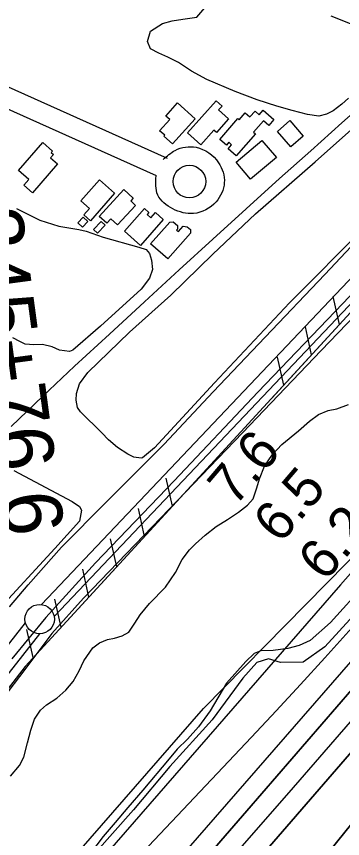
# Model space of a CAD drawing. Extents: x 3683613 to 3738215, y 469626 to 495384.
# Drawn here: x 3706247 to 3706802, y 490870 to 492270 of the extents above; entities that cross this region are included whole.
import ezdxf

# ---------------------------------------------------------------- set-up
doc = ezdxf.new("R2010")
doc.units = 0
for name, color, linetype in [('V-BLDG-OTLN', 7, 'Continuous'), ('V-FLOD-BASE', 7, 'Continuous'), ('V-LEVE-TOET', 7, 'Continuous'), ('V-RAIL-TRAK', 7, 'Continuous'), ('V-RIVR-EDGE', 7, 'Continuous'), ('V-RIVR-RANG', 7, 'Continuous'), ('V-ROAD-CNTR', 7, 'Continuous'), ('V-RRAP-FSHR', 7, 'Continuous'), ('V-SITE-VEGE', 7, 'Continuous'), ('V-SURV-IDEN', 7, 'Continuous'), ('V-SURV-LINE', 7, 'Continuous'), ('V-TOPO-DPTH', 7, 'Continuous'), ('V-TOPO-MINR', 7, 'Continuous'), ('V-TOPO-WATR', 7, 'Continuous')]:
    doc.layers.add(name, color=color, linetype=linetype)

msp = doc.modelspace()

# ---------------------------------------------------------------- linework, layer by layer
at = {"layer": 'V-BLDG-OTLN'}
for points in [[(3706551.7, 492095.9), (3706513.1, 492053.1), (3706498.4, 492066.3), (3706499.7, 492067.7), (3706491.1, 492075.5), (3706508.2, 492094.6), (3706501.6, 492100.5), (3706521.7, 492122.9)], [(3706538.3, 492071.7), (3706587, 492126.6), (3706597.2, 492117.5), (3706591.2, 492110.8), (3706608.4, 492095.6), (3706587.9, 492072.5), (3706583.4, 492076.6), (3706561.1, 492051.5)], [(3706593.3, 492060.7), (3706624, 492096.4), (3706626.6, 492094.1), (3706636.6, 492105.7), (3706644.6, 492098.9), (3706653.3, 492109), (3706660.5, 492102.7), (3706667.1, 492110.4), (3706685.5, 492094.6), (3706676.9, 492084.6), (3706667.8, 492092.5), (3706650.7, 492072.7), (3706653.9, 492070), (3706621.5, 492032.4), (3706607.5, 492044.4), (3706613.6, 492051.6), (3706608.8, 492055.7), (3706604.7, 492051)], [(3706735.3, 492066.4), (3706714.2, 492048), (3706691.3, 492074.2), (3706712.3, 492092.7)], [(3706251.1, 492007.8), (3706292.6, 492055.1), (3706308.8, 492040.8), (3706306.5, 492038.1), (3706310.3, 492034.8), (3706305.5, 492029.4), (3706317.5, 492018.8), (3706274.5, 491969.9), (3706259.9, 491982.7), (3706268.6, 491992.5)], [(3706645.9, 491992.7), (3706621.1, 492021.9), (3706664.8, 492059), (3706689.6, 492029.7)], [(3706414.5, 491969.1), (3706373.5, 491922.1), (3706362.2, 491932), (3706371.8, 491943), (3706357.2, 491955.8), (3706388.5, 491991.7)], [(3706388.4, 491929.4), (3706430.4, 491975.1), (3706446.3, 491960.5), (3706441.9, 491955.8), (3706450, 491948.3), (3706419.5, 491915.1), (3706408.2, 491925.6), (3706401.1, 491917.8)], [(3706431.5, 491904.1), (3706465.5, 491942.9), (3706472.9, 491936.4), (3706469.8, 491932.8), (3706476.1, 491927.3), (3706483.9, 491936.1), (3706497.3, 491924.2), (3706458.6, 491880.2)], [(3706351.9, 491918.6), (3706360.9, 491928.3), (3706368.8, 491921), (3706359.8, 491911.3)], [(3706378.5, 491907.3), (3706391.7, 491921.1), (3706398.4, 491914.7), (3706385.3, 491900.8)], [(3706475.8, 491883), (3706508.3, 491919.9), (3706514.1, 491920.1), (3706521.5, 491914), (3706521.4, 491908), (3706519.8, 491906.2), (3706523.4, 491903.6), (3706531.1, 491912.8), (3706538.1, 491911.9), (3706543.5, 491907.2), (3706543.4, 491900.9), (3706505.1, 491857.1)]]:
    msp.add_lwpolyline(points, close=True, dxfattribs=at)
at = {"layer": 'V-FLOD-BASE'}
msp.add_lwpolyline([(3708286.2, 493462), (3708243.2, 493382.4), (3708188, 493281.4), (3708172.1, 493254.6), (3708164.2, 493241.5), (3708154.7, 493230.5), (3708077.6, 493141.8), (3707945.4, 492992.9), (3707825.4, 492856.5), (3707689.1, 492711.9), (3707566.1, 492582.5), (3707434.1, 492444.4), (3707287.9, 492288.3), (3707149.1, 492141.8), (3707057.6, 492047.2), (3706941.7, 491927.4), (3706802.6, 491781.2), (3706658, 491630.1), (3706515.8, 491479), (3706381.8, 491339.7), (3706297.7, 491246.6), (3706239.4, 491176.2)], dxfattribs=at)
at = {"layer": 'V-LEVE-TOET'}
for points in [[(3706235.9, 491264.5), (3706267.4, 491302.3), (3706324, 491366.1), (3706400.2, 491442.8), (3706498.7, 491541.5), (3706582.1, 491630.8), (3706670.5, 491724), (3706771.9, 491830.4), (3706834.7, 491896.8), (3706907.4, 491968.9), (3706968.7, 492033.4), (3707042.1, 492110.4), (3707125.4, 492196.7), (3707185.2, 492261.9), (3707268.9, 492349.7)], [(3707329.9, 492291.5), (3707224.6, 492182.4), (3707131.5, 492085.5), (3707063.9, 492012.6), (3707003.4, 491948.5), (3706882, 491821.8), (3706765.7, 491700.9), (3706632.1, 491561.2), (3706493, 491416.3), (3706361.4, 491279.3), (3706307.5, 491219), (3706261.8, 491158.1), (3706184.9, 491057.9)]]:
    msp.add_lwpolyline(points, dxfattribs=at)
at = {"layer": 'V-RAIL-TRAK'}
msp.add_lwpolyline([(3706238.6, 491571.7), (3706292.3, 491623.1), (3706346.2, 491674.5), (3706405.8, 491729.1), (3706465.2, 491783.8), (3706524.5, 491838.8), (3706581.3, 491890.5), (3706638.3, 491942.2), (3706695.2, 491993.8), (3706748.1, 492041.4), (3706801.2, 492088.8), (3706854.4, 492136.1), (3706927.2, 492201.6), (3707000.1, 492267.1), (3707073.1, 492332.3)], dxfattribs=at)
at = {"layer": 'V-RIVR-EDGE'}
msp.add_lwpolyline([(3707740.7, 492340), (3707666.7, 492242.9), (3707614.8, 492154.8), (3707533.5, 492055.9), (3707460.1, 491987.1), (3707384.9, 491917), (3707328.3, 491851.7), (3707210.9, 491707.3), (3707128.4, 491613.9), (3707048.3, 491521.6), (3706912.3, 491363.5), (3706845.4, 491276.6), (3706772, 491196.4), (3706735.3, 491170.6), (3706696.9, 491169.5), (3706676.5, 491176.2), (3706656.7, 491169.6), (3706632.6, 491143.3), (3706580.2, 491072), (3706508.5, 490992.9), (3706446.5, 490918.6), (3706379.7, 490843.1), (3706301.4, 490759.3), (3706158.2, 490590.3)], dxfattribs=at)
at = {"layer": 'V-ROAD-CNTR'}
for points in [[(3705944.8, 492282.7), (3705985, 492261.7), (3706503.7, 492028.7)], [(3705926, 492253.2), (3705966.3, 492232.2), (3706484.9, 491999.3)]]:
    msp.add_lwpolyline(points, dxfattribs=at)
msp.add_circle((3706541.7, 491988.9), 27.7, dxfattribs=at)
msp.add_spline([(3706497.2, 492026.6), (3706517.6, 492042), (3706553, 492047.2), (3706591.2, 492021), (3706601.1, 491986.9), (3706587, 491954.2), (3706548.8, 491934.5), (3706513.4, 491942.4), (3706487.9, 491965.9), (3706485.1, 491998.7)], degree=3, dxfattribs=at)
at = {"layer": 'V-RRAP-FSHR'}
for p, q in [((3706796.9, 491745.2), (3706786.4, 491792.9)), ((3706749.6, 491693.6), (3706739, 491741.3)), ((3706702.2, 491642.1), (3706691.7, 491689.8)), ((3706512.7, 491435.9), (3706502.2, 491483.6)), ((3706465.4, 491384.4), (3706454.9, 491432.1)), ((3706418, 491332.8), (3706407.5, 491380.5)), ((3706370.7, 491281.3), (3706360.2, 491329)), ((3706323.3, 491229.7), (3706312.8, 491277.4)), ((3706275.9, 491178.2), (3706265.4, 491225.9))]:
    msp.add_line(p, q, dxfattribs=at)
for points in [[(3708408.8, 493463.4), (3708247.4, 493201.2), (3708057.3, 492892.1), (3707832.1, 492505.1), (3707595.2, 492204.9), (3706798.8, 491302), (3705683.7, 490020.5), (3704538.2, 488647.3), (3704536.6, 488645)], [(3707226.5, 492208.8), (3707161.5, 492143), (3707164.1, 492145.7), (3706835.3, 491787), (3706682.1, 491620.2)], [(3707164.1, 492145.7), (3706835.3, 491787), (3706262.1, 491163.1), (3705760.6, 490512.5)], [(3706544.7, 491470.7), (3706262.1, 491163.1), (3706072.8, 490917.5)]]:
    msp.add_lwpolyline(points, dxfattribs=at)
at = {"layer": 'V-SITE-VEGE'}
for points in [[(3706812.5, 492130.7), (3706800.8, 492120.4), (3706786, 492109.1), (3706774.9, 492103.5), (3706761.8, 492100), (3706742.4, 492103), (3706716.3, 492109.6), (3706690.7, 492117.3), (3706656.8, 492128.3), (3706619.8, 492142), (3706571.4, 492162.6), (3706545.4, 492177.1), (3706523.1, 492191.6), (3706504.9, 492200.8), (3706489.8, 492207.3), (3706475.7, 492214.8), (3706470.2, 492227.5), (3706475.7, 492245.2), (3706495.8, 492258), (3706512.6, 492262.5), (3706530.5, 492265.4), (3706554.1, 492268.7), (3706578.1, 492296.6)], [(3706782.2, 492271.1), (3706826.5, 492253.7)], [(3706840.7, 491911.7), (3706712.1, 491782.1), (3706584.5, 491645.9), (3706482.4, 491535.1), (3706461.8, 491518.2), (3706459.8, 491517.9), (3706447.3, 491519.6), (3706437.2, 491524.5), (3706419.4, 491536.1), (3706404, 491548.8), (3706392.8, 491560.7), (3706356.2, 491596.8), (3706351.2, 491604.3), (3706349, 491616.5), (3706349.6, 491627.8), (3706354.5, 491644.2), (3706368.9, 491663.5), (3706439.9, 491732.5), (3706510, 491795.2), (3706581.5, 491865), (3706654.1, 491933.9), (3706755.5, 492022.4), (3706817.3, 492077.5)], [(3706247.4, 491943), (3706287.4, 491923.3), (3706319.7, 491913), (3706353.7, 491907.4), (3706366.1, 491904.5), (3706394.9, 491894.3), (3706455.7, 491877.4), (3706468.2, 491872.9), (3706473.9, 491866.2), (3706477.3, 491855.2), (3706479, 491839.1), (3706473.7, 491824.3), (3706459.7, 491805.8), (3706390.4, 491742.6), (3706343.6, 491701.8), (3706337.7, 491699.2), (3706320.5, 491701.8), (3706308.5, 491707.4), (3706291.7, 491711.6), (3706277.3, 491710.6), (3706262.4, 491712), (3706253.5, 491716.5), (3706241.1, 491722.9)], [(3706237.4, 490976), (3706252.7, 490994.2), (3706259.8, 491008.8), (3706266.3, 491032.9), (3706272, 491054.8), (3706278.1, 491073.1), (3706288.3, 491088.4), (3706298.4, 491097.5), (3706315.9, 491108.8), (3706331.5, 491122.8), (3706344, 491137.6), (3706354.3, 491155.6), (3706362.3, 491172.4), (3706377.6, 491194.9), (3706388.5, 491203.5), (3706402.1, 491209.1), (3706414.4, 491211.3), (3706427.5, 491215.3), (3706438.4, 491221.7), (3706448.6, 491236.5), (3706457.7, 491251), (3706474.1, 491270), (3706501.1, 491298.1), (3706518, 491322.9), (3706529.5, 491345.4), (3706541.7, 491361.8), (3706552.2, 491371.7), (3706568.6, 491386.4), (3706587.3, 491401.2), (3706606.3, 491413.2), (3706625.4, 491425.6), (3706640.6, 491437.7), (3706650, 491448.7), (3706656.4, 491467.5), (3706661.2, 491482.5), (3706669.2, 491503.9), (3706683, 491524.1), (3706698.7, 491541.2), (3706727.5, 491564.2), (3706746.2, 491580.9), (3706761.4, 491592.2), (3706777.6, 491598.9), (3706792.3, 491601.8), (3706812.4, 491609.2)], [(3707029.1, 491532.9), (3706933.1, 491415.4), (3706841.1, 491303.5), (3706781.6, 491237.8), (3706746.9, 491207.2), (3706728.3, 491198.6), (3706709, 491193.5), (3706684.3, 491190.4), (3706663.1, 491189.9), (3706651.9, 491185.1), (3706637.8, 491171.4), (3706605, 491134.6), (3706577.3, 491087.6), (3706557.3, 491060.2), (3706538.5, 491039.3), (3706520.9, 491021.9), (3706507.2, 491005.9), (3706462.2, 490952.3), (3706436.7, 490923), (3706415.6, 490897.5), (3706394.8, 490873.2), (3706373.2, 490845.1)], [(3706242.8, 491496.8), (3706342.2, 491444.1), (3706355, 491435.3), (3706358, 491429.4), (3706354.6, 491410.7), (3706312.5, 491364), (3706213.9, 491257.4)]]:
    msp.add_lwpolyline(points, dxfattribs=at)
at = {"layer": 'V-SURV-LINE'}
for points in [[(3706289.9, 491268.5), (3707760.8, 492821.7)], [(3707782.6, 492801.1), (3706311.7, 491247.9)], [(3705496.6, 490259.5), (3706262.9, 491237.2)], [(3706286.5, 491218.7), (3705520.2, 490241)]]:
    msp.add_lwpolyline(points, dxfattribs=at)
msp.add_circle((3706287, 491243.7), 25, dxfattribs=at)
at = {"layer": 'V-TOPO-DPTH'}
for points in [[(3706661.1, 490700.7), (3707034.7, 491164.1), (3707042.3, 491173.5), (3707049.9, 491183), (3707057.4, 491192.6), (3707064.9, 491202.2), (3707273.5, 491469.8), (3707341, 491557), (3707408.2, 491644.4), (3707474.8, 491732.3), (3707541.1, 491820.4), (3707629.6, 491938.9), (3707651.2, 491968.1), (3707672.8, 491997.3), (3707694.1, 492026.7), (3707715.3, 492056.2), (3708077.2, 492562.9)], [(3706661.1, 490700.7), (3707034.7, 491164.1), (3707042.3, 491173.5), (3707049.9, 491183), (3707057.4, 491192.6), (3707064.9, 491202.2), (3707273.5, 491469.8), (3707341, 491557), (3707408.2, 491644.4), (3707474.8, 491732.3), (3707541.1, 491820.4), (3707629.6, 491938.9), (3707651.2, 491968.1), (3707672.8, 491997.3), (3707694.1, 492026.7), (3707715.3, 492056.2), (3708077.2, 492562.9)], [(3706486.5, 490634.9), (3706961.3, 491183.7), (3706979.8, 491205.2), (3706998.2, 491226.8), (3707016.5, 491248.4), (3707034.8, 491270.1), (3707149.6, 491407.1), (3707224.8, 491497.7), (3707299.3, 491588.8), (3707373, 491680.6), (3707445.9, 491773), (3707621.1, 491997), (3707630.8, 492009.6), (3707640.4, 492022.2), (3707650, 492034.9), (3707659.4, 492047.6), (3707757.1, 492181), (3707815.1, 492260.7), (3707872.8, 492340.6)], [(3707872.8, 492340.6), (3707815.1, 492260.7), (3707757.1, 492181), (3707659.4, 492047.6), (3707650, 492034.9), (3707640.4, 492022.2), (3707630.8, 492009.6), (3707621.1, 491997), (3707445.9, 491773), (3707373, 491680.6), (3707299.3, 491588.8), (3707224.8, 491497.7), (3707149.6, 491407.1), (3707034.8, 491270.1), (3707016.5, 491248.4), (3706998.2, 491226.8), (3706979.8, 491205.2), (3706961.3, 491183.7), (3706486.5, 490634.9)], [(3707703.5, 492274), (3707576.4, 492107.6), (3707567.6, 492096.3), (3707558.7, 492085), (3707549.7, 492073.9), (3707540.6, 492062.8), (3707454.8, 491959.5), (3707402.4, 491897.1), (3707349.8, 491834.9), (3707296.6, 491773.1), (3707243.2, 491711.6), (3706909.3, 491330.2), (3706902.2, 491322.1), (3706895.1, 491314), (3706887.9, 491306), (3706880.7, 491298), (3706813.2, 491223), (3706772.1, 491177.6), (3706730.7, 491132.4), (3706689.1, 491087.5), (3706647.2, 491042.8), (3706307.2, 490682)], [(3706843.4, 491153.2), (3706792.5, 491094.1), (3706741.5, 491035), (3706690.4, 490976), (3706639.4, 490917), (3706349.2, 490581.7)], [(3706349.2, 490581.7), (3706639.4, 490917), (3706690.4, 490976), (3706741.5, 491035), (3706792.5, 491094.1), (3706843.4, 491153.2)]]:
    msp.add_lwpolyline(points, dxfattribs=at)
at = {"layer": 'V-TOPO-MINR'}
for points in [[(3703526.8, 486823.3), (3703790, 487309.4), (3703966.9, 487651.7), (3704039, 487795.3), (3704272.3, 488190.6), (3704393.6, 488401.4), (3704686.1, 488823.6), (3704808.1, 488972.6), (3705230.4, 489491.5), (3705789.2, 490133.3), (3706218.2, 490692.7), (3706565.7, 491091.7), (3706913.7, 491445.5), (3707212.4, 491748.8), (3708082.6, 492832.1), (3708175.9, 492987.8), (3708369.8, 493297.1), (3708461.1, 493464)], [(3708170.7, 492836.8), (3707610.1, 492111.9), (3707593.9, 492091.1), (3707577.6, 492070.5), (3707561, 492050.1), (3707544.4, 492029.8), (3707321, 491760.5), (3707255.2, 491681.6), (3707189.1, 491603.1), (3707122.4, 491525.1), (3707055.4, 491447.3), (3706957.1, 491333.9), (3706939, 491313.1), (3706920.9, 491292.2), (3706902.8, 491271.3), (3706884.7, 491250.5), (3706455.1, 490756.3)], [(3708077.2, 492562.9), (3707715.3, 492056.2), (3707694.1, 492026.7), (3707672.8, 491997.3), (3707651.2, 491968.1), (3707629.6, 491938.9), (3707541.1, 491820.4), (3707474.8, 491732.3), (3707408.2, 491644.4), (3707341, 491557), (3707273.5, 491469.8), (3707064.9, 491202.2), (3707057.4, 491192.6), (3707049.9, 491183), (3707042.3, 491173.5), (3707034.7, 491164.1), (3706661.1, 490700.7)], [(3707872.8, 492340.6), (3707815.1, 492260.7), (3707757.1, 492181), (3707659.4, 492047.6), (3707650, 492034.9), (3707640.4, 492022.2), (3707630.8, 492009.6), (3707621.1, 491997), (3707445.9, 491773), (3707373, 491680.6), (3707299.3, 491588.8), (3707224.8, 491497.7), (3707149.6, 491407.1), (3707034.8, 491270.1), (3707016.5, 491248.4), (3706998.2, 491226.8), (3706979.8, 491205.2), (3706961.3, 491183.7), (3706486.5, 490634.9)], [(3706843.4, 491153.2), (3706792.5, 491094.1), (3706741.5, 491035), (3706690.4, 490976), (3706639.4, 490917), (3706349.2, 490581.7)], [(3706815.2, 491068.8), (3706763.1, 491008.6), (3706710.9, 490948.5), (3706658.7, 490888.5), (3706394.7, 490585.8)]]:
    msp.add_lwpolyline(points, dxfattribs=at)
at = {"layer": 'V-TOPO-WATR'}
msp.add_lwpolyline([(3707703.5, 492274), (3707576.4, 492107.6), (3707567.6, 492096.3), (3707558.7, 492085), (3707549.7, 492073.9), (3707540.6, 492062.8), (3707454.8, 491959.5), (3707402.4, 491897.1), (3707349.8, 491834.9), (3707296.6, 491773.1), (3707243.2, 491711.6), (3706909.3, 491330.2), (3706902.2, 491322.1), (3706895.1, 491314), (3706887.9, 491306), (3706880.7, 491298), (3706813.2, 491223), (3706772.1, 491177.6), (3706730.7, 491132.4), (3706689.1, 491087.5), (3706647.2, 491042.8), (3706307.2, 490682)], dxfattribs=at)

# ---------------------------------------------------------------- texts
at = {"layer": 'V-RIVR-RANG'}
for s, p in [('7.6', (3706618.7, 491433.5)), ('6.5', (3706696.2, 491370.3)), ('6.2', (3706772.5, 491305.7))]:
    msp.add_text(s, height=67, rotation=49.6183, dxfattribs=at).set_placement(p)
at = {"layer": 'V-SURV-IDEN'}
msp.add_text('345+76.6', height=100, rotation=277.6271, dxfattribs=at).set_placement((3706156.2, 491937.5))

doc.saveas('drawing.dxf')
